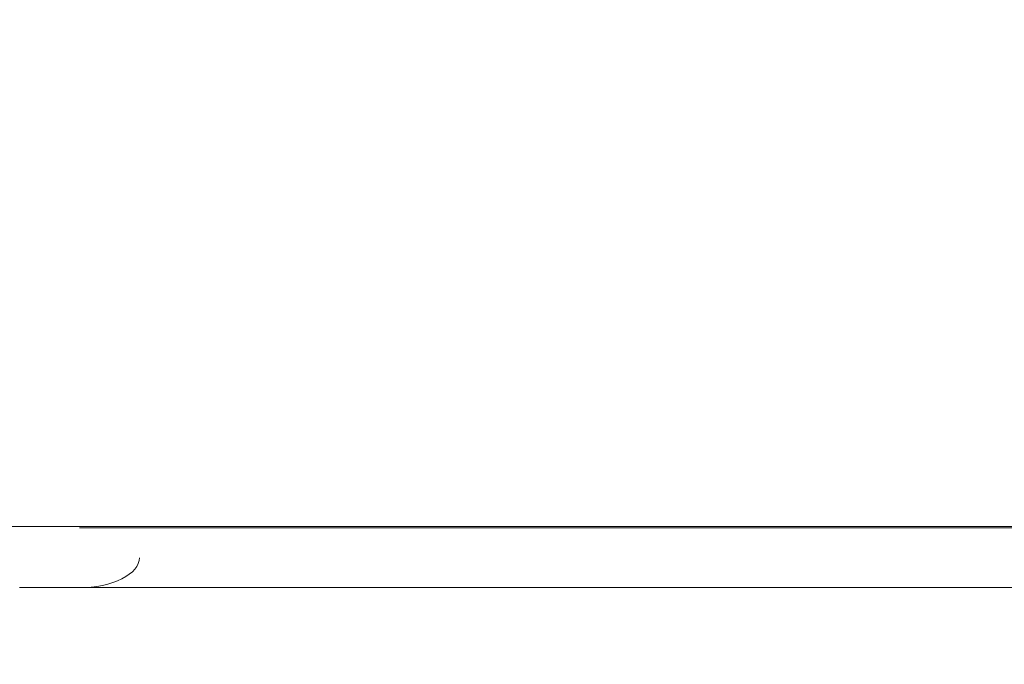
# Model space of a CAD drawing. Header units: millimetres. Extents: x -1114 to 1396, y -630 to 631.
# Tile 633 of 656: x 456 to 473, y 112 to 122. Entities that reach past the tile are written whole.
import ezdxf

# ---------------------------------------------------------------- set-up
doc = ezdxf.new("R2010")
doc.units = ezdxf.units.MM
doc.header["$MEASUREMENT"] = 0

msp = doc.modelspace()

# ---------------------------------------------------------------- linework, layer by layer
at = {"lineweight": 18}
for points, knots in [([(1038.9843, -629.7647), (1038.9843, -629.7647), (-1111.4882, -629.7647), (-1111.4882, -629.7647), (-1111.4882, -629.7647), (-1111.4882, -629.7647), (-1111.4882, 630.7883), (-1111.4882, 630.7883), (-1111.4882, 630.7883), (-1111.4882, 630.7883), (1038.9843, 630.7883), (1038.9843, 630.7883)], [0, 0, 0, 0, 0.3333333, 0.3333333, 0.3333333, 0.3333333, 0.6666667, 0.6666667, 0.6666667, 0.6666667, 1, 1, 1, 1]), ([(457.0704, 112.8846), (457.3356, 112.8846), (457.59, 112.9373), (457.7775, 113.0311), (457.7775, 113.0311), (457.9651, 113.1248), (458.0704, 113.252), (458.0704, 113.3846)], [0, 0, 0, 0, 0.5, 0.5, 0.5, 0.5, 1, 1, 1, 1])]:
    msp.add_open_spline(points, degree=3, knots=knots, dxfattribs=at)
for points in [[(479.1732, 113.9062), (479.1732, 113.9062), (422.9676, 113.9062), (422.9676, 113.9062)], [(457.0704, 113.8846), (457.0704, 113.8846), (474.2611, 113.8846), (474.2611, 113.8846)], [(456.0704, 112.8846), (456.0704, 112.8846), (474.849, 112.8846), (474.849, 112.8846)]]:
    msp.add_open_spline(points, degree=3, dxfattribs=at)

doc.saveas('drawing.dxf')
